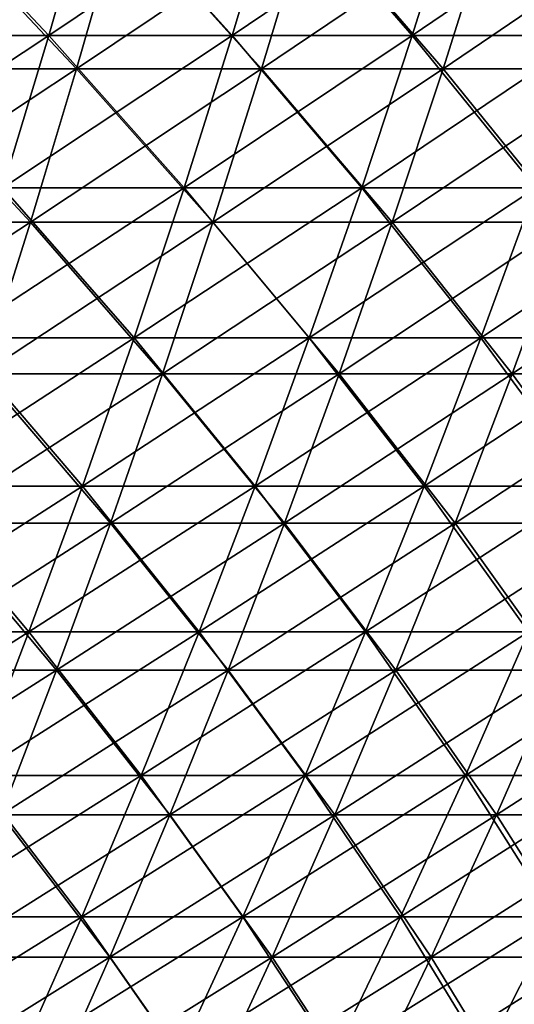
# Model space of a CAD drawing. Header units: millimetres. Extents: x -250 to 250, y -45 to 4150.
# Tile 760 of 805: x 106 to 121, y 3995 to 4025. Entities that reach past the tile are written whole.
import ezdxf

# ---------------------------------------------------------------- set-up
doc = ezdxf.new("R2010")
doc.units = ezdxf.units.MM
doc.header["$LTSCALE"] = 81.481481
for name, color, linetype in [('19', 7, 'CONTINUOUS'), ('20', 7, 'CONTINUOUS'), ('21', 7, 'CONTINUOUS'), ('22', 7, 'CONTINUOUS')]:
    doc.layers.add(name, color=color, linetype=linetype)

msp = doc.modelspace()

# ---------------------------------------------------------------- linework, layer by layer
at = {"layer": '19', "color": 7, "linetype": 'CONTINUOUS'}
for points in [[(107.841, 4023.584, -186.787), (102.038, 4023.584, -190.019), (109.211, 4028.379, -189.159), (107.841, 4023.584, -186.787)], [(109.211, 4028.379, -189.159), (102.038, 4023.584, -190.019), (103.334, 4028.379, -192.433), (109.211, 4028.379, -189.159)], [(113.542, 4023.584, -183.377), (107.841, 4023.584, -186.787), (114.985, 4028.379, -185.706), (113.542, 4023.584, -183.377)], [(114.985, 4028.379, -185.706), (107.841, 4023.584, -186.787), (109.211, 4028.379, -189.159), (114.985, 4028.379, -185.706)], [(119.136, 4023.584, -179.794), (113.542, 4023.584, -183.377), (120.649, 4028.379, -182.077), (119.136, 4023.584, -179.794)], [(120.649, 4028.379, -182.077), (113.542, 4023.584, -183.377), (114.985, 4028.379, -185.706), (120.649, 4028.379, -182.077)], [(124.616, 4023.584, -176.04), (119.136, 4023.584, -179.794), (126.199, 4028.379, -178.276), (124.616, 4023.584, -176.04)], [(126.199, 4028.379, -178.276), (119.136, 4023.584, -179.794), (120.649, 4028.379, -182.077), (126.199, 4028.379, -178.276)], [(106.419, 4018.851, -184.323), (100.692, 4018.851, -187.513), (107.841, 4023.584, -186.787), (106.419, 4018.851, -184.323)], [(107.841, 4023.584, -186.787), (100.692, 4018.851, -187.513), (102.038, 4023.584, -190.019), (107.841, 4023.584, -186.787)], [(112.045, 4018.851, -180.958), (106.419, 4018.851, -184.323), (113.542, 4023.584, -183.377), (112.045, 4018.851, -180.958)], [(113.542, 4023.584, -183.377), (106.419, 4018.851, -184.323), (107.841, 4023.584, -186.787), (113.542, 4023.584, -183.377)], [(117.564, 4018.851, -177.422), (112.045, 4018.851, -180.958), (119.136, 4023.584, -179.794), (117.564, 4018.851, -177.422)], [(119.136, 4023.584, -179.794), (112.045, 4018.851, -180.958), (113.542, 4023.584, -183.377), (119.136, 4023.584, -179.794)], [(122.972, 4018.851, -173.717), (117.564, 4018.851, -177.422), (124.616, 4023.584, -176.04), (122.972, 4018.851, -173.717)], [(124.616, 4023.584, -176.04), (117.564, 4018.851, -177.422), (119.136, 4023.584, -179.794), (124.616, 4023.584, -176.04)], [(104.944, 4014.181, -181.769), (99.297, 4014.181, -184.915), (106.419, 4018.851, -184.323), (104.944, 4014.181, -181.769)], [(106.419, 4018.851, -184.323), (99.297, 4014.181, -184.915), (100.692, 4018.851, -187.513), (106.419, 4018.851, -184.323)], [(110.492, 4014.181, -178.451), (104.944, 4014.181, -181.769), (112.045, 4018.851, -180.958), (110.492, 4014.181, -178.451)], [(112.045, 4018.851, -180.958), (104.944, 4014.181, -181.769), (106.419, 4018.851, -184.323), (112.045, 4018.851, -180.958)], [(115.935, 4014.181, -174.964), (110.492, 4014.181, -178.451), (117.564, 4018.851, -177.422), (115.935, 4014.181, -174.964)], [(117.564, 4018.851, -177.422), (110.492, 4014.181, -178.451), (112.045, 4018.851, -180.958), (117.564, 4018.851, -177.422)], [(121.268, 4014.181, -171.311), (115.935, 4014.181, -174.964), (122.972, 4018.851, -173.717), (121.268, 4014.181, -171.311)], [(122.972, 4018.851, -173.717), (115.935, 4014.181, -174.964), (117.564, 4018.851, -177.422), (122.972, 4018.851, -173.717)], [(126.486, 4014.181, -167.495), (121.268, 4014.181, -171.311), (128.263, 4018.851, -169.848), (126.486, 4014.181, -167.495)], [(128.263, 4018.851, -169.848), (121.268, 4014.181, -171.311), (122.972, 4018.851, -173.717), (128.263, 4018.851, -169.848)], [(108.886, 4009.578, -175.857), (103.419, 4009.578, -179.127), (110.492, 4014.181, -178.451), (108.886, 4009.578, -175.857)], [(110.492, 4014.181, -178.451), (103.419, 4009.578, -179.127), (104.944, 4014.181, -181.769), (110.492, 4014.181, -178.451)], [(114.25, 4009.578, -172.42), (108.886, 4009.578, -175.857), (115.935, 4014.181, -174.964), (114.25, 4009.578, -172.42)], [(115.935, 4014.181, -174.964), (108.886, 4009.578, -175.857), (110.492, 4014.181, -178.451), (115.935, 4014.181, -174.964)], [(119.505, 4009.578, -168.82), (114.25, 4009.578, -172.42), (121.268, 4014.181, -171.311), (119.505, 4009.578, -168.82)], [(121.268, 4014.181, -171.311), (114.25, 4009.578, -172.42), (115.935, 4014.181, -174.964), (121.268, 4014.181, -171.311)], [(124.647, 4009.578, -165.06), (119.505, 4009.578, -168.82), (126.486, 4014.181, -167.495), (124.647, 4009.578, -165.06)], [(126.486, 4014.181, -167.495), (119.505, 4009.578, -168.82), (121.268, 4014.181, -171.311), (126.486, 4014.181, -167.495)], [(107.227, 4005.044, -173.177), (101.843, 4005.044, -176.397), (108.886, 4009.578, -175.857), (107.227, 4005.044, -173.177)], [(108.886, 4009.578, -175.857), (101.843, 4005.044, -176.397), (103.419, 4009.578, -179.127), (108.886, 4009.578, -175.857)], [(112.509, 4005.044, -169.793), (107.227, 4005.044, -173.177), (114.25, 4009.578, -172.42), (112.509, 4005.044, -169.793)], [(114.25, 4009.578, -172.42), (107.227, 4005.044, -173.177), (108.886, 4009.578, -175.857), (114.25, 4009.578, -172.42)], [(117.684, 4005.044, -166.247), (112.509, 4005.044, -169.793), (119.505, 4009.578, -168.82), (117.684, 4005.044, -166.247)], [(119.505, 4009.578, -168.82), (112.509, 4005.044, -169.793), (114.25, 4009.578, -172.42), (119.505, 4009.578, -168.82)], [(122.748, 4005.044, -162.544), (117.684, 4005.044, -166.247), (124.647, 4009.578, -165.06), (122.748, 4005.044, -162.544)], [(124.647, 4009.578, -165.06), (117.684, 4005.044, -166.247), (119.505, 4009.578, -168.82), (124.647, 4009.578, -165.06)], [(105.515, 4000.58, -170.412), (100.217, 4000.58, -173.581), (107.227, 4005.044, -173.177), (105.515, 4000.58, -170.412)], [(107.227, 4005.044, -173.177), (100.217, 4000.58, -173.581), (101.843, 4005.044, -176.397), (107.227, 4005.044, -173.177)], [(110.713, 4000.58, -167.082), (105.515, 4000.58, -170.412), (112.509, 4005.044, -169.793), (110.713, 4000.58, -167.082)], [(112.509, 4005.044, -169.793), (105.515, 4000.58, -170.412), (107.227, 4005.044, -173.177), (112.509, 4005.044, -169.793)], [(115.805, 4000.58, -163.593), (110.713, 4000.58, -167.082), (117.684, 4005.044, -166.247), (115.805, 4000.58, -163.593)], [(117.684, 4005.044, -166.247), (110.713, 4000.58, -167.082), (112.509, 4005.044, -169.793), (117.684, 4005.044, -166.247)], [(120.788, 4000.58, -159.95), (115.805, 4000.58, -163.593), (122.748, 4005.044, -162.544), (120.788, 4000.58, -159.95)], [(122.748, 4005.044, -162.544), (115.805, 4000.58, -163.593), (117.684, 4005.044, -166.247), (122.748, 4005.044, -162.544)], [(125.657, 4000.58, -156.154), (120.788, 4000.58, -159.95), (127.695, 4005.044, -158.687), (125.657, 4000.58, -156.154)], [(127.695, 4005.044, -158.687), (120.788, 4000.58, -159.95), (122.748, 4005.044, -162.544), (127.695, 4005.044, -158.687)], [(108.862, 3996.189, -164.29), (103.752, 3996.189, -167.565), (110.713, 4000.58, -167.082), (108.862, 3996.189, -164.29)], [(110.713, 4000.58, -167.082), (103.752, 3996.189, -167.565), (105.515, 4000.58, -170.412), (110.713, 4000.58, -167.082)], [(113.87, 3996.189, -160.86), (108.862, 3996.189, -164.29), (115.805, 4000.58, -163.593), (113.87, 3996.189, -160.86)], [(115.805, 4000.58, -163.593), (108.862, 3996.189, -164.29), (110.713, 4000.58, -167.082), (115.805, 4000.58, -163.593)], [(118.77, 3996.189, -157.277), (113.87, 3996.189, -160.86), (120.788, 4000.58, -159.95), (118.77, 3996.189, -157.277)], [(120.788, 4000.58, -159.95), (113.87, 3996.189, -160.86), (115.805, 4000.58, -163.593), (120.788, 4000.58, -159.95)], [(123.557, 3996.189, -153.545), (118.77, 3996.189, -157.277), (125.657, 4000.58, -156.154), (123.557, 3996.189, -153.545)], [(125.657, 4000.58, -156.154), (118.77, 3996.189, -157.277), (120.788, 4000.58, -159.95), (125.657, 4000.58, -156.154)], [(106.959, 3991.873, -161.418), (101.938, 3991.873, -164.635), (108.862, 3996.189, -164.29), (106.959, 3991.873, -161.418)], [(108.862, 3996.189, -164.29), (101.938, 3991.873, -164.635), (103.752, 3996.189, -167.565), (108.862, 3996.189, -164.29)], [(111.879, 3991.873, -158.047), (106.959, 3991.873, -161.418), (113.87, 3996.189, -160.86), (111.879, 3991.873, -158.047)], [(113.87, 3996.189, -160.86), (106.959, 3991.873, -161.418), (108.862, 3996.189, -164.29), (113.87, 3996.189, -160.86)], [(116.693, 3991.873, -154.527), (111.879, 3991.873, -158.047), (118.77, 3996.189, -157.277), (116.693, 3991.873, -154.527)], [(118.77, 3996.189, -157.277), (111.879, 3991.873, -158.047), (113.87, 3996.189, -160.86), (118.77, 3996.189, -157.277)], [(121.397, 3991.873, -150.86), (116.693, 3991.873, -154.527), (123.557, 3996.189, -153.545), (121.397, 3991.873, -150.86)], [(123.557, 3996.189, -153.545), (116.693, 3991.873, -154.527), (118.77, 3996.189, -157.277), (123.557, 3996.189, -153.545)]]:
    msp.add_3dface(points, dxfattribs=at)
at = {"layer": '20', "color": 7, "linetype": 'CONTINUOUS'}
for points in [[(102.038, 4023.584, 190.019), (107.841, 4023.584, 186.787), (103.334, 4028.379, 192.433), (102.038, 4023.584, 190.019)], [(103.334, 4028.379, 192.433), (107.841, 4023.584, 186.787), (109.211, 4028.379, 189.159), (103.334, 4028.379, 192.433)], [(107.841, 4023.584, 186.787), (113.542, 4023.584, 183.377), (109.211, 4028.379, 189.159), (107.841, 4023.584, 186.787)], [(109.211, 4028.379, 189.159), (113.542, 4023.584, 183.377), (114.985, 4028.379, 185.706), (109.211, 4028.379, 189.159)], [(113.542, 4023.584, 183.377), (119.136, 4023.584, 179.794), (114.985, 4028.379, 185.706), (113.542, 4023.584, 183.377)], [(114.985, 4028.379, 185.706), (119.136, 4023.584, 179.794), (120.649, 4028.379, 182.077), (114.985, 4028.379, 185.706)], [(119.136, 4023.584, 179.794), (124.616, 4023.584, 176.04), (120.649, 4028.379, 182.077), (119.136, 4023.584, 179.794)], [(120.649, 4028.379, 182.077), (124.616, 4023.584, 176.04), (126.199, 4028.379, 178.276), (120.649, 4028.379, 182.077)], [(100.692, 4018.851, 187.513), (106.419, 4018.851, 184.323), (102.038, 4023.584, 190.019), (100.692, 4018.851, 187.513)], [(102.038, 4023.584, 190.019), (106.419, 4018.851, 184.323), (107.841, 4023.584, 186.787), (102.038, 4023.584, 190.019)], [(106.419, 4018.851, 184.323), (112.045, 4018.851, 180.958), (107.841, 4023.584, 186.787), (106.419, 4018.851, 184.323)], [(107.841, 4023.584, 186.787), (112.045, 4018.851, 180.958), (113.542, 4023.584, 183.377), (107.841, 4023.584, 186.787)], [(112.045, 4018.851, 180.958), (117.564, 4018.851, 177.422), (113.542, 4023.584, 183.377), (112.045, 4018.851, 180.958)], [(113.542, 4023.584, 183.377), (117.564, 4018.851, 177.422), (119.136, 4023.584, 179.794), (113.542, 4023.584, 183.377)], [(117.564, 4018.851, 177.422), (122.972, 4018.851, 173.717), (119.136, 4023.584, 179.794), (117.564, 4018.851, 177.422)], [(119.136, 4023.584, 179.794), (122.972, 4018.851, 173.717), (124.616, 4023.584, 176.04), (119.136, 4023.584, 179.794)], [(100.692, 4018.851, 187.513), (104.944, 4014.181, 181.769), (106.419, 4018.851, 184.323), (100.692, 4018.851, 187.513)], [(104.944, 4014.181, 181.769), (110.492, 4014.181, 178.451), (106.419, 4018.851, 184.323), (104.944, 4014.181, 181.769)], [(106.419, 4018.851, 184.323), (110.492, 4014.181, 178.451), (112.045, 4018.851, 180.958), (106.419, 4018.851, 184.323)], [(110.492, 4014.181, 178.451), (115.935, 4014.181, 174.964), (112.045, 4018.851, 180.958), (110.492, 4014.181, 178.451)], [(112.045, 4018.851, 180.958), (115.935, 4014.181, 174.964), (117.564, 4018.851, 177.422), (112.045, 4018.851, 180.958)], [(115.935, 4014.181, 174.964), (121.268, 4014.181, 171.311), (117.564, 4018.851, 177.422), (115.935, 4014.181, 174.964)], [(117.564, 4018.851, 177.422), (121.268, 4014.181, 171.311), (122.972, 4018.851, 173.717), (117.564, 4018.851, 177.422)], [(121.268, 4014.181, 171.311), (126.486, 4014.181, 167.495), (122.972, 4018.851, 173.717), (121.268, 4014.181, 171.311)], [(103.419, 4009.578, 179.127), (108.886, 4009.578, 175.857), (104.944, 4014.181, 181.769), (103.419, 4009.578, 179.127)], [(104.944, 4014.181, 181.769), (108.886, 4009.578, 175.857), (110.492, 4014.181, 178.451), (104.944, 4014.181, 181.769)], [(108.886, 4009.578, 175.857), (114.25, 4009.578, 172.42), (110.492, 4014.181, 178.451), (108.886, 4009.578, 175.857)], [(110.492, 4014.181, 178.451), (114.25, 4009.578, 172.42), (115.935, 4014.181, 174.964), (110.492, 4014.181, 178.451)], [(114.25, 4009.578, 172.42), (119.505, 4009.578, 168.82), (115.935, 4014.181, 174.964), (114.25, 4009.578, 172.42)], [(115.935, 4014.181, 174.964), (119.505, 4009.578, 168.82), (121.268, 4014.181, 171.311), (115.935, 4014.181, 174.964)], [(119.505, 4009.578, 168.82), (124.647, 4009.578, 165.06), (121.268, 4014.181, 171.311), (119.505, 4009.578, 168.82)], [(121.268, 4014.181, 171.311), (124.647, 4009.578, 165.06), (126.486, 4014.181, 167.495), (121.268, 4014.181, 171.311)], [(101.843, 4005.044, 176.397), (107.227, 4005.044, 173.177), (103.419, 4009.578, 179.127), (101.843, 4005.044, 176.397)], [(103.419, 4009.578, 179.127), (107.227, 4005.044, 173.177), (108.886, 4009.578, 175.857), (103.419, 4009.578, 179.127)], [(107.227, 4005.044, 173.177), (112.509, 4005.044, 169.793), (108.886, 4009.578, 175.857), (107.227, 4005.044, 173.177)], [(108.886, 4009.578, 175.857), (112.509, 4005.044, 169.793), (114.25, 4009.578, 172.42), (108.886, 4009.578, 175.857)], [(112.509, 4005.044, 169.793), (117.684, 4005.044, 166.247), (114.25, 4009.578, 172.42), (112.509, 4005.044, 169.793)], [(114.25, 4009.578, 172.42), (117.684, 4005.044, 166.247), (119.505, 4009.578, 168.82), (114.25, 4009.578, 172.42)], [(117.684, 4005.044, 166.247), (122.748, 4005.044, 162.544), (119.505, 4009.578, 168.82), (117.684, 4005.044, 166.247)], [(119.505, 4009.578, 168.82), (122.748, 4005.044, 162.544), (124.647, 4009.578, 165.06), (119.505, 4009.578, 168.82)], [(101.843, 4005.044, 176.397), (105.515, 4000.58, 170.412), (107.227, 4005.044, 173.177), (101.843, 4005.044, 176.397)], [(105.515, 4000.58, 170.412), (110.713, 4000.58, 167.082), (107.227, 4005.044, 173.177), (105.515, 4000.58, 170.412)], [(107.227, 4005.044, 173.177), (110.713, 4000.58, 167.082), (112.509, 4005.044, 169.793), (107.227, 4005.044, 173.177)], [(110.713, 4000.58, 167.082), (115.805, 4000.58, 163.593), (112.509, 4005.044, 169.793), (110.713, 4000.58, 167.082)], [(112.509, 4005.044, 169.793), (115.805, 4000.58, 163.593), (117.684, 4005.044, 166.247), (112.509, 4005.044, 169.793)], [(115.805, 4000.58, 163.593), (120.788, 4000.58, 159.95), (117.684, 4005.044, 166.247), (115.805, 4000.58, 163.593)], [(117.684, 4005.044, 166.247), (120.788, 4000.58, 159.95), (122.748, 4005.044, 162.544), (117.684, 4005.044, 166.247)], [(120.788, 4000.58, 159.95), (125.657, 4000.58, 156.154), (122.748, 4005.044, 162.544), (120.788, 4000.58, 159.95)], [(103.752, 3996.189, 167.565), (108.862, 3996.189, 164.29), (105.515, 4000.58, 170.412), (103.752, 3996.189, 167.565)], [(105.515, 4000.58, 170.412), (108.862, 3996.189, 164.29), (110.713, 4000.58, 167.082), (105.515, 4000.58, 170.412)], [(108.862, 3996.189, 164.29), (113.87, 3996.189, 160.86), (110.713, 4000.58, 167.082), (108.862, 3996.189, 164.29)], [(110.713, 4000.58, 167.082), (113.87, 3996.189, 160.86), (115.805, 4000.58, 163.593), (110.713, 4000.58, 167.082)], [(113.87, 3996.189, 160.86), (118.77, 3996.189, 157.277), (115.805, 4000.58, 163.593), (113.87, 3996.189, 160.86)], [(115.805, 4000.58, 163.593), (118.77, 3996.189, 157.277), (120.788, 4000.58, 159.95), (115.805, 4000.58, 163.593)], [(118.77, 3996.189, 157.277), (123.557, 3996.189, 153.545), (120.788, 4000.58, 159.95), (118.77, 3996.189, 157.277)], [(120.788, 4000.58, 159.95), (123.557, 3996.189, 153.545), (125.657, 4000.58, 156.154), (120.788, 4000.58, 159.95)], [(101.938, 3991.873, 164.635), (106.959, 3991.873, 161.418), (103.752, 3996.189, 167.565), (101.938, 3991.873, 164.635)], [(103.752, 3996.189, 167.565), (106.959, 3991.873, 161.418), (108.862, 3996.189, 164.29), (103.752, 3996.189, 167.565)], [(106.959, 3991.873, 161.418), (111.879, 3991.873, 158.047), (108.862, 3996.189, 164.29), (106.959, 3991.873, 161.418)], [(108.862, 3996.189, 164.29), (111.879, 3991.873, 158.047), (113.87, 3996.189, 160.86), (108.862, 3996.189, 164.29)], [(111.879, 3991.873, 158.047), (116.693, 3991.873, 154.527), (113.87, 3996.189, 160.86), (111.879, 3991.873, 158.047)], [(113.87, 3996.189, 160.86), (116.693, 3991.873, 154.527), (118.77, 3996.189, 157.277), (113.87, 3996.189, 160.86)], [(116.693, 3991.873, 154.527), (121.397, 3991.873, 150.86), (118.77, 3996.189, 157.277), (116.693, 3991.873, 154.527)], [(118.77, 3996.189, 157.277), (121.397, 3991.873, 150.86), (123.557, 3996.189, 153.545), (118.77, 3996.189, 157.277)]]:
    msp.add_3dface(points, dxfattribs=at)
at = {"layer": '21', "color": 7, "linetype": 'CONTINUOUS'}
for points in [[(106.983, 4024.611, 185.3), (101.226, 4024.611, 188.507), (108.342, 4029.367, 187.653), (106.983, 4024.611, 185.3)], [(108.342, 4029.367, 187.653), (101.226, 4024.611, 188.507), (102.512, 4029.367, 190.901), (108.342, 4029.367, 187.653)], [(112.639, 4024.611, 181.918), (106.983, 4024.611, 185.3), (114.069, 4029.367, 184.228), (112.639, 4024.611, 181.918)], [(114.069, 4029.367, 184.228), (106.983, 4024.611, 185.3), (108.342, 4029.367, 187.653), (114.069, 4029.367, 184.228)], [(118.187, 4024.611, 178.363), (112.639, 4024.611, 181.918), (119.688, 4029.367, 180.628), (118.187, 4024.611, 178.363)], [(119.688, 4029.367, 180.628), (112.639, 4024.611, 181.918), (114.069, 4029.367, 184.228), (119.688, 4029.367, 180.628)], [(123.624, 4024.611, 174.639), (118.187, 4024.611, 178.363), (125.194, 4029.367, 176.856), (123.624, 4024.611, 174.639)], [(125.194, 4029.367, 176.856), (118.187, 4024.611, 178.363), (119.688, 4029.367, 180.628), (125.194, 4029.367, 176.856)], [(105.572, 4019.916, 182.857), (99.891, 4019.916, 186.021), (106.983, 4024.611, 185.3), (105.572, 4019.916, 182.857)], [(106.983, 4024.611, 185.3), (99.891, 4019.916, 186.021), (101.226, 4024.611, 188.507), (106.983, 4024.611, 185.3)], [(111.153, 4019.916, 179.519), (105.572, 4019.916, 182.857), (112.639, 4024.611, 181.918), (111.153, 4019.916, 179.519)], [(112.639, 4024.611, 181.918), (105.572, 4019.916, 182.857), (106.983, 4024.611, 185.3), (112.639, 4024.611, 181.918)], [(116.629, 4019.916, 176.011), (111.153, 4019.916, 179.519), (118.187, 4024.611, 178.363), (116.629, 4019.916, 176.011)], [(118.187, 4024.611, 178.363), (111.153, 4019.916, 179.519), (112.639, 4024.611, 181.918), (118.187, 4024.611, 178.363)], [(121.994, 4019.916, 172.336), (116.629, 4019.916, 176.011), (123.624, 4024.611, 174.639), (121.994, 4019.916, 172.336)], [(123.624, 4024.611, 174.639), (116.629, 4019.916, 176.011), (118.187, 4024.611, 178.363), (123.624, 4024.611, 174.639)], [(109.614, 4015.284, 177.032), (104.11, 4015.284, 180.324), (111.153, 4019.916, 179.519), (109.614, 4015.284, 177.032)], [(111.153, 4019.916, 179.519), (104.11, 4015.284, 180.324), (105.572, 4019.916, 182.857), (111.153, 4019.916, 179.519)], [(115.014, 4015.284, 173.573), (109.614, 4015.284, 177.032), (116.629, 4019.916, 176.011), (115.014, 4015.284, 173.573)], [(116.629, 4019.916, 176.011), (109.614, 4015.284, 177.032), (111.153, 4019.916, 179.519), (116.629, 4019.916, 176.011)], [(120.304, 4015.284, 169.949), (115.014, 4015.284, 173.573), (121.994, 4019.916, 172.336), (120.304, 4015.284, 169.949)], [(121.994, 4019.916, 172.336), (115.014, 4015.284, 173.573), (116.629, 4019.916, 176.011), (121.994, 4019.916, 172.336)], [(125.481, 4015.284, 166.163), (120.304, 4015.284, 169.949), (127.243, 4019.916, 168.497), (125.481, 4015.284, 166.163)], [(127.243, 4019.916, 168.497), (120.304, 4015.284, 169.949), (121.994, 4019.916, 172.336), (127.243, 4019.916, 168.497)], [(108.021, 4010.718, 174.46), (102.597, 4010.718, 177.703), (109.614, 4015.284, 177.032), (108.021, 4010.718, 174.46)], [(109.614, 4015.284, 177.032), (102.597, 4010.718, 177.703), (104.11, 4015.284, 180.324), (109.614, 4015.284, 177.032)], [(113.342, 4010.718, 171.05), (108.021, 4010.718, 174.46), (115.014, 4015.284, 173.573), (113.342, 4010.718, 171.05)], [(115.014, 4015.284, 173.573), (108.021, 4010.718, 174.46), (109.614, 4015.284, 177.032), (115.014, 4015.284, 173.573)], [(118.556, 4010.718, 167.479), (113.342, 4010.718, 171.05), (120.304, 4015.284, 169.949), (118.556, 4010.718, 167.479)], [(120.304, 4015.284, 169.949), (113.342, 4010.718, 171.05), (115.014, 4015.284, 173.573), (120.304, 4015.284, 169.949)], [(123.657, 4010.718, 163.748), (118.556, 4010.718, 167.479), (125.481, 4015.284, 166.163), (123.657, 4010.718, 163.748)], [(125.481, 4015.284, 166.163), (118.556, 4010.718, 167.479), (120.304, 4015.284, 169.949), (125.481, 4015.284, 166.163)], [(106.375, 4006.221, 171.802), (101.034, 4006.221, 174.996), (108.021, 4010.718, 174.46), (106.375, 4006.221, 171.802)], [(108.021, 4010.718, 174.46), (101.034, 4006.221, 174.996), (102.597, 4010.718, 177.703), (108.021, 4010.718, 174.46)], [(111.615, 4006.221, 168.444), (106.375, 4006.221, 171.802), (113.342, 4010.718, 171.05), (111.615, 4006.221, 168.444)], [(113.342, 4010.718, 171.05), (106.375, 4006.221, 171.802), (108.021, 4010.718, 174.46), (113.342, 4010.718, 171.05)], [(116.75, 4006.221, 164.927), (111.615, 4006.221, 168.444), (118.556, 4010.718, 167.479), (116.75, 4006.221, 164.927)], [(118.556, 4010.718, 167.479), (111.615, 4006.221, 168.444), (113.342, 4010.718, 171.05), (118.556, 4010.718, 167.479)], [(121.773, 4006.221, 161.254), (116.75, 4006.221, 164.927), (123.657, 4010.718, 163.748), (121.773, 4006.221, 161.254)], [(123.657, 4010.718, 163.748), (116.75, 4006.221, 164.927), (118.556, 4010.718, 167.479), (123.657, 4010.718, 163.748)], [(104.677, 4001.793, 169.06), (99.422, 4001.793, 172.203), (106.375, 4006.221, 171.802), (104.677, 4001.793, 169.06)], [(106.375, 4006.221, 171.802), (99.422, 4001.793, 172.203), (101.034, 4006.221, 174.996), (106.375, 4006.221, 171.802)], [(109.834, 4001.793, 165.756), (104.677, 4001.793, 169.06), (111.615, 4006.221, 168.444), (109.834, 4001.793, 165.756)], [(111.615, 4006.221, 168.444), (104.677, 4001.793, 169.06), (106.375, 4006.221, 171.802), (111.615, 4006.221, 168.444)], [(114.886, 4001.793, 162.295), (109.834, 4001.793, 165.756), (116.75, 4006.221, 164.927), (114.886, 4001.793, 162.295)], [(116.75, 4006.221, 164.927), (109.834, 4001.793, 165.756), (111.615, 4006.221, 168.444), (116.75, 4006.221, 164.927)], [(119.83, 4001.793, 158.68), (114.886, 4001.793, 162.295), (121.773, 4006.221, 161.254), (119.83, 4001.793, 158.68)], [(121.773, 4006.221, 161.254), (114.886, 4001.793, 162.295), (116.75, 4006.221, 164.927), (121.773, 4006.221, 161.254)], [(124.66, 4001.793, 154.915), (119.83, 4001.793, 158.68), (126.681, 4006.221, 157.427), (124.66, 4001.793, 154.915)], [(126.681, 4006.221, 157.427), (119.83, 4001.793, 158.68), (121.773, 4006.221, 161.254), (126.681, 4006.221, 157.427)], [(107.999, 3997.437, 162.987), (102.929, 3997.437, 166.236), (109.834, 4001.793, 165.756), (107.999, 3997.437, 162.987)], [(109.834, 4001.793, 165.756), (102.929, 3997.437, 166.236), (104.677, 4001.793, 169.06), (109.834, 4001.793, 165.756)], [(112.967, 3997.437, 159.584), (107.999, 3997.437, 162.987), (114.886, 4001.793, 162.295), (112.967, 3997.437, 159.584)], [(114.886, 4001.793, 162.295), (107.999, 3997.437, 162.987), (109.834, 4001.793, 165.756), (114.886, 4001.793, 162.295)], [(117.828, 3997.437, 156.029), (112.967, 3997.437, 159.584), (119.83, 4001.793, 158.68), (117.828, 3997.437, 156.029)], [(119.83, 4001.793, 158.68), (112.967, 3997.437, 159.584), (114.886, 4001.793, 162.295), (119.83, 4001.793, 158.68)], [(122.577, 3997.437, 152.327), (117.828, 3997.437, 156.029), (124.66, 4001.793, 154.915), (122.577, 3997.437, 152.327)], [(124.66, 4001.793, 154.915), (117.828, 3997.437, 156.029), (119.83, 4001.793, 158.68), (124.66, 4001.793, 154.915)], [(106.112, 3993.156, 160.139), (101.13, 3993.156, 163.33), (107.999, 3997.437, 162.987), (106.112, 3993.156, 160.139)], [(107.999, 3997.437, 162.987), (101.13, 3993.156, 163.33), (102.929, 3997.437, 166.236), (107.999, 3997.437, 162.987)], [(110.993, 3993.156, 156.795), (106.112, 3993.156, 160.139), (112.967, 3997.437, 159.584), (110.993, 3993.156, 156.795)], [(112.967, 3997.437, 159.584), (106.112, 3993.156, 160.139), (107.999, 3997.437, 162.987), (112.967, 3997.437, 159.584)], [(115.769, 3993.156, 153.303), (110.993, 3993.156, 156.795), (117.828, 3997.437, 156.029), (115.769, 3993.156, 153.303)], [(117.828, 3997.437, 156.029), (110.993, 3993.156, 156.795), (112.967, 3997.437, 159.584), (117.828, 3997.437, 156.029)], [(120.435, 3993.156, 149.665), (115.769, 3993.156, 153.303), (122.577, 3997.437, 152.327), (120.435, 3993.156, 149.665)], [(122.577, 3997.437, 152.327), (115.769, 3993.156, 153.303), (117.828, 3997.437, 156.029), (122.577, 3997.437, 152.327)], [(124.987, 3993.156, 145.885), (120.435, 3993.156, 149.665), (127.21, 3997.437, 148.48), (124.987, 3993.156, 145.885)], [(127.21, 3997.437, 148.48), (120.435, 3993.156, 149.665), (122.577, 3997.437, 152.327), (127.21, 3997.437, 148.48)]]:
    msp.add_3dface(points, dxfattribs=at)
at = {"layer": '22', "color": 7, "linetype": 'CONTINUOUS'}
for points in [[(101.226, 4024.611, -188.507), (106.983, 4024.611, -185.3), (102.512, 4029.367, -190.901), (101.226, 4024.611, -188.507)], [(102.512, 4029.367, -190.901), (106.983, 4024.611, -185.3), (108.342, 4029.367, -187.653), (102.512, 4029.367, -190.901)], [(106.983, 4024.611, -185.3), (112.639, 4024.611, -181.918), (108.342, 4029.367, -187.653), (106.983, 4024.611, -185.3)], [(108.342, 4029.367, -187.653), (112.639, 4024.611, -181.918), (114.069, 4029.367, -184.228), (108.342, 4029.367, -187.653)], [(112.639, 4024.611, -181.918), (118.187, 4024.611, -178.363), (114.069, 4029.367, -184.228), (112.639, 4024.611, -181.918)], [(114.069, 4029.367, -184.228), (118.187, 4024.611, -178.363), (119.688, 4029.367, -180.628), (114.069, 4029.367, -184.228)], [(118.187, 4024.611, -178.363), (123.624, 4024.611, -174.639), (119.688, 4029.367, -180.628), (118.187, 4024.611, -178.363)], [(119.688, 4029.367, -180.628), (123.624, 4024.611, -174.639), (125.194, 4029.367, -176.856), (119.688, 4029.367, -180.628)], [(101.226, 4024.611, -188.507), (105.572, 4019.916, -182.857), (106.983, 4024.611, -185.3), (101.226, 4024.611, -188.507)], [(105.572, 4019.916, -182.857), (111.153, 4019.916, -179.519), (106.983, 4024.611, -185.3), (105.572, 4019.916, -182.857)], [(106.983, 4024.611, -185.3), (111.153, 4019.916, -179.519), (112.639, 4024.611, -181.918), (106.983, 4024.611, -185.3)], [(111.153, 4019.916, -179.519), (116.629, 4019.916, -176.011), (112.639, 4024.611, -181.918), (111.153, 4019.916, -179.519)], [(112.639, 4024.611, -181.918), (116.629, 4019.916, -176.011), (118.187, 4024.611, -178.363), (112.639, 4024.611, -181.918)], [(116.629, 4019.916, -176.011), (121.994, 4019.916, -172.336), (118.187, 4024.611, -178.363), (116.629, 4019.916, -176.011)], [(118.187, 4024.611, -178.363), (121.994, 4019.916, -172.336), (123.624, 4024.611, -174.639), (118.187, 4024.611, -178.363)], [(104.11, 4015.284, -180.324), (109.614, 4015.284, -177.032), (105.572, 4019.916, -182.857), (104.11, 4015.284, -180.324)], [(105.572, 4019.916, -182.857), (109.614, 4015.284, -177.032), (111.153, 4019.916, -179.519), (105.572, 4019.916, -182.857)], [(109.614, 4015.284, -177.032), (115.014, 4015.284, -173.573), (111.153, 4019.916, -179.519), (109.614, 4015.284, -177.032)], [(111.153, 4019.916, -179.519), (115.014, 4015.284, -173.573), (116.629, 4019.916, -176.011), (111.153, 4019.916, -179.519)], [(115.014, 4015.284, -173.573), (120.304, 4015.284, -169.949), (116.629, 4019.916, -176.011), (115.014, 4015.284, -173.573)], [(116.629, 4019.916, -176.011), (120.304, 4015.284, -169.949), (121.994, 4019.916, -172.336), (116.629, 4019.916, -176.011)], [(120.304, 4015.284, -169.949), (125.481, 4015.284, -166.163), (121.994, 4019.916, -172.336), (120.304, 4015.284, -169.949)], [(102.597, 4010.718, -177.703), (108.021, 4010.718, -174.46), (104.11, 4015.284, -180.324), (102.597, 4010.718, -177.703)], [(104.11, 4015.284, -180.324), (108.021, 4010.718, -174.46), (109.614, 4015.284, -177.032), (104.11, 4015.284, -180.324)], [(108.021, 4010.718, -174.46), (113.342, 4010.718, -171.05), (109.614, 4015.284, -177.032), (108.021, 4010.718, -174.46)], [(109.614, 4015.284, -177.032), (113.342, 4010.718, -171.05), (115.014, 4015.284, -173.573), (109.614, 4015.284, -177.032)], [(113.342, 4010.718, -171.05), (118.556, 4010.718, -167.479), (115.014, 4015.284, -173.573), (113.342, 4010.718, -171.05)], [(115.014, 4015.284, -173.573), (118.556, 4010.718, -167.479), (120.304, 4015.284, -169.949), (115.014, 4015.284, -173.573)], [(118.556, 4010.718, -167.479), (123.657, 4010.718, -163.748), (120.304, 4015.284, -169.949), (118.556, 4010.718, -167.479)], [(120.304, 4015.284, -169.949), (123.657, 4010.718, -163.748), (125.481, 4015.284, -166.163), (120.304, 4015.284, -169.949)], [(101.034, 4006.221, -174.996), (106.375, 4006.221, -171.802), (102.597, 4010.718, -177.703), (101.034, 4006.221, -174.996)], [(102.597, 4010.718, -177.703), (106.375, 4006.221, -171.802), (108.021, 4010.718, -174.46), (102.597, 4010.718, -177.703)], [(106.375, 4006.221, -171.802), (111.615, 4006.221, -168.444), (108.021, 4010.718, -174.46), (106.375, 4006.221, -171.802)], [(108.021, 4010.718, -174.46), (111.615, 4006.221, -168.444), (113.342, 4010.718, -171.05), (108.021, 4010.718, -174.46)], [(111.615, 4006.221, -168.444), (116.75, 4006.221, -164.927), (113.342, 4010.718, -171.05), (111.615, 4006.221, -168.444)], [(113.342, 4010.718, -171.05), (116.75, 4006.221, -164.927), (118.556, 4010.718, -167.479), (113.342, 4010.718, -171.05)], [(116.75, 4006.221, -164.927), (121.773, 4006.221, -161.254), (118.556, 4010.718, -167.479), (116.75, 4006.221, -164.927)], [(118.556, 4010.718, -167.479), (121.773, 4006.221, -161.254), (123.657, 4010.718, -163.748), (118.556, 4010.718, -167.479)], [(101.034, 4006.221, -174.996), (104.677, 4001.793, -169.06), (106.375, 4006.221, -171.802), (101.034, 4006.221, -174.996)], [(104.677, 4001.793, -169.06), (109.834, 4001.793, -165.756), (106.375, 4006.221, -171.802), (104.677, 4001.793, -169.06)], [(106.375, 4006.221, -171.802), (109.834, 4001.793, -165.756), (111.615, 4006.221, -168.444), (106.375, 4006.221, -171.802)], [(109.834, 4001.793, -165.756), (114.886, 4001.793, -162.295), (111.615, 4006.221, -168.444), (109.834, 4001.793, -165.756)], [(111.615, 4006.221, -168.444), (114.886, 4001.793, -162.295), (116.75, 4006.221, -164.927), (111.615, 4006.221, -168.444)], [(114.886, 4001.793, -162.295), (119.83, 4001.793, -158.68), (116.75, 4006.221, -164.927), (114.886, 4001.793, -162.295)], [(116.75, 4006.221, -164.927), (119.83, 4001.793, -158.68), (121.773, 4006.221, -161.254), (116.75, 4006.221, -164.927)], [(119.83, 4001.793, -158.68), (124.66, 4001.793, -154.915), (121.773, 4006.221, -161.254), (119.83, 4001.793, -158.68)], [(102.929, 3997.437, -166.236), (107.999, 3997.437, -162.987), (104.677, 4001.793, -169.06), (102.929, 3997.437, -166.236)], [(104.677, 4001.793, -169.06), (107.999, 3997.437, -162.987), (109.834, 4001.793, -165.756), (104.677, 4001.793, -169.06)], [(107.999, 3997.437, -162.987), (112.967, 3997.437, -159.584), (109.834, 4001.793, -165.756), (107.999, 3997.437, -162.987)], [(109.834, 4001.793, -165.756), (112.967, 3997.437, -159.584), (114.886, 4001.793, -162.295), (109.834, 4001.793, -165.756)], [(112.967, 3997.437, -159.584), (117.828, 3997.437, -156.029), (114.886, 4001.793, -162.295), (112.967, 3997.437, -159.584)], [(114.886, 4001.793, -162.295), (117.828, 3997.437, -156.029), (119.83, 4001.793, -158.68), (114.886, 4001.793, -162.295)], [(117.828, 3997.437, -156.029), (122.577, 3997.437, -152.327), (119.83, 4001.793, -158.68), (117.828, 3997.437, -156.029)], [(119.83, 4001.793, -158.68), (122.577, 3997.437, -152.327), (124.66, 4001.793, -154.915), (119.83, 4001.793, -158.68)], [(101.13, 3993.156, -163.33), (106.112, 3993.156, -160.139), (102.929, 3997.437, -166.236), (101.13, 3993.156, -163.33)], [(102.929, 3997.437, -166.236), (106.112, 3993.156, -160.139), (107.999, 3997.437, -162.987), (102.929, 3997.437, -166.236)], [(106.112, 3993.156, -160.139), (110.993, 3993.156, -156.795), (107.999, 3997.437, -162.987), (106.112, 3993.156, -160.139)], [(107.999, 3997.437, -162.987), (110.993, 3993.156, -156.795), (112.967, 3997.437, -159.584), (107.999, 3997.437, -162.987)], [(110.993, 3993.156, -156.795), (115.769, 3993.156, -153.303), (112.967, 3997.437, -159.584), (110.993, 3993.156, -156.795)], [(112.967, 3997.437, -159.584), (115.769, 3993.156, -153.303), (117.828, 3997.437, -156.029), (112.967, 3997.437, -159.584)], [(115.769, 3993.156, -153.303), (120.435, 3993.156, -149.665), (117.828, 3997.437, -156.029), (115.769, 3993.156, -153.303)], [(117.828, 3997.437, -156.029), (120.435, 3993.156, -149.665), (122.577, 3997.437, -152.327), (117.828, 3997.437, -156.029)], [(120.435, 3993.156, -149.665), (124.987, 3993.156, -145.885), (122.577, 3997.437, -152.327), (120.435, 3993.156, -149.665)]]:
    msp.add_3dface(points, dxfattribs=at)

doc.saveas('drawing.dxf')
